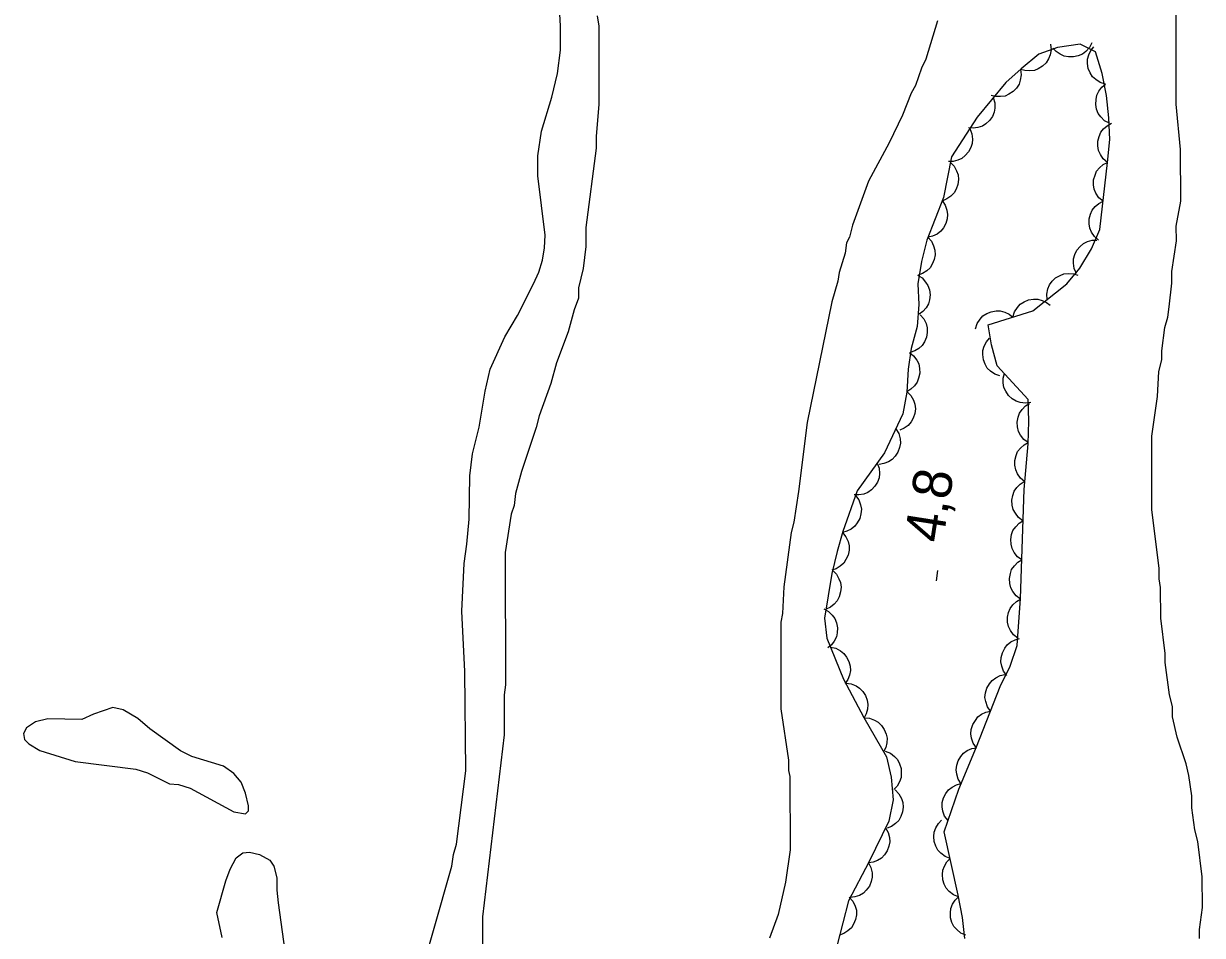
# Model space of a CAD drawing. Extents: x 282461 to 284471, y 5554090 to 5557646.
# Drawn here: x 284065.3 to 284155.9, y 5555843.9 to 5555914 of the extents above; entities that cross this region are included whole.
import ezdxf

# ---------------------------------------------------------------- set-up
doc = ezdxf.new("R2010")
doc.units = 0
for name, color, linetype in [('Niveau 1', 7, 'Continuous'), ('Niveau 3', 7, 'Continuous'), ('Niveau 4', 7, 'Continuous'), ('Niveau 44', 7, 'Continuous')]:
    doc.layers.add(name, color=color, linetype=linetype)

msp = doc.modelspace()

# ---------------------------------------------------------------- linework, layer by layer
at = {"layer": 'Niveau 1'}
for points in [[(284153.36, 5555892.21), (284153.58, 5555894.02), (284153.58, 5555894.92), (284153.92, 5555897.29), (284153.91, 5555898.42), (284154.25, 5555900.34), (284154.24, 5555904.3), (284153.9, 5555907.8), (284153.89, 5555911.53), (284153.89, 5555916.95)], [(284109.42, 5555914.58), (284109.53, 5555913.79), (284109.54, 5555907.8), (284109.32, 5555905.32), (284109.32, 5555904.41), (284108.54, 5555898.31), (284108.54, 5555896.84), (284108.32, 5555895.15), (284107.98, 5555893.68), (284107.98, 5555892.89), (284107.64, 5555891.98), (284107.19, 5555890.29), (284106.29, 5555887.91), (284105.84, 5555886.33), (284104.94, 5555883.84), (284104.72, 5555882.94), (284103.59, 5555879.55), (284103.14, 5555877.85), (284103.03, 5555876.95), (284102.8, 5555876.27), (284102.35, 5555873.33), (284102.37, 5555863.16), (284102.26, 5555862.37), (284102.26, 5555859.32), (284100.59, 5555845.31), (284100.59, 5555841.81)], [(284135.56, 5555914.19), (284134.66, 5555911.25), (284134.32, 5555910.57), (284133.87, 5555909.22), (284133.53, 5555908.65), (284132.86, 5555906.96), (284131.84, 5555904.81), (284130.26, 5555901.87), (284129.02, 5555898.48), (284128.8, 5555897.57), (284128.57, 5555897.12), (284128.46, 5555896.33), (284128.01, 5555894.86), (284127.9, 5555894.18), (284127.45, 5555892.6), (284125.54, 5555883.33), (284124.87, 5555878.02), (284124.53, 5555875.65), (284124.31, 5555874.86), (284123.75, 5555870.68), (284123.64, 5555868.64), (284123.52, 5555867.96), (284123.53, 5555861.3), (284124.11, 5555857.35), (284124.11, 5555856.56), (284124.22, 5555856.11), (284124.23, 5555850.46), (284123.89, 5555847.97), (284123.33, 5555845.49), (284122.66, 5555843.68)], [(284155.69, 5555843.65), (284155.69, 5555844.33), (284155.92, 5555846.03), (284155.91, 5555848.4), (284155.57, 5555851.11), (284155.34, 5555852.01), (284155.11, 5555853.7), (284155.11, 5555854.61), (284154.88, 5555856.19), (284154.66, 5555857.09), (284153.97, 5555859.12), (284153.63, 5555860.7), (284153.63, 5555861.49), (284153.4, 5555862.39), (284153.06, 5555864.88), (284153.06, 5555865.56), (284152.72, 5555868.27), (284152.71, 5555870.64), (284152.6, 5555871.31), (284152.6, 5555872.1), (284152.02, 5555876.62), (284152.02, 5555882.27), (284152.46, 5555885.32), (284152.57, 5555887.24), (284152.8, 5555888.14), (284152.8, 5555888.82), (284153.02, 5555890.63), (284153.25, 5555891.42), (284153.36, 5555892.21)]]:
    msp.add_lwpolyline(points, dxfattribs=at)
at = {"layer": 'Niveau 3'}
msp.add_line((284135.48, 5555871.15), (284135.6, 5555871.94), dxfattribs=at)
at = {"layer": 'Niveau 4'}
for points in [[(284095.38, 5555839.14), (284098.25, 5555849.2), (284098.36, 5555850.11), (284098.59, 5555850.9), (284099.32, 5555856.55), (284099.25, 5555864.18), (284099.01, 5555868.81), (284099.18, 5555872.49), (284099.4, 5555873.96), (284099.57, 5555875.88), (284099.62, 5555879.21), (284099.84, 5555880.91), (284100.35, 5555882.95), (284100.8, 5555885.72), (284101.19, 5555887.41), (284102.32, 5555889.9), (284103.28, 5555891.54), (284104.52, 5555893.98), (284104.92, 5555894.88), (284105.2, 5555895.79), (284105.37, 5555896.75), (284105.42, 5555897.71), (284104.85, 5555902.29), (284104.85, 5555903.81), (284105.13, 5555905.73), (284105.92, 5555908.33), (284106.37, 5555910.14), (284106.59, 5555911.95), (284106.59, 5555913.82), (284106.53, 5555914.72)], [(284074.11, 5555860.56), (284072.98, 5555861.23), (284072.18, 5555861.4), (284070.71, 5555860.89), (284069.81, 5555860.49), (284067.2, 5555860.54), (284066.24, 5555860.31), (284065.56, 5555859.85), (284065.33, 5555859.4), (284065.39, 5555858.95), (284065.73, 5555858.61), (284066.58, 5555858.11), (284069.3, 5555857.26), (284073.95, 5555856.66), (284074.85, 5555856.38), (284076.55, 5555855.53), (284077.23, 5555855.48), (284078.14, 5555855.2), (284081.48, 5555853.4), (284082.39, 5555853.23), (284082.62, 5555853.46), (284082.62, 5555853.85), (284082.39, 5555854.81), (284082.05, 5555855.66), (284081.48, 5555856.34), (284080.69, 5555856.9), (284078.25, 5555857.63), (284077.4, 5555858.08), (284075.02, 5555859.77), (284074.11, 5555860.56)], [(284080.59, 5555843.73), (284080.19, 5555845.65), (284080.87, 5555848.08), (284081.21, 5555848.99), (284081.66, 5555849.84), (284082.17, 5555850.23), (284082.68, 5555850.29), (284083.47, 5555850.12), (284084.26, 5555849.67), (284084.55, 5555849.22), (284084.78, 5555848.32), (284084.78, 5555847.36), (284084.89, 5555846.4), (284085.52, 5555841.94)]]:
    msp.add_lwpolyline(points, dxfattribs=at)
at = {"layer": 'Niveau 44'}
for points in [[(284148.62, 5555903.32), (284148.8, 5555905.07), (284148.73, 5555906.73), (284148.56, 5555908.47), (284148.21, 5555910.14), (284147.7, 5555911.81), (284146.52, 5555912.4), (284144.78, 5555912.16), (284143.34, 5555911.64), (284141.99, 5555910.51), (284140.8, 5555909.46), (284138.62, 5555906.8), (284136.63, 5555903.74), (284136.01, 5555900.62), (284134.75, 5555897.33), (284134.34, 5555895.69), (284134.05, 5555893.97), (284134.12, 5555892.38), (284134, 5555890.7), (284133.55, 5555889.01), (284133.32, 5555887.41), (284133.21, 5555885.66), (284132.9, 5555883.98), (284131.5, 5555880.98), (284129.39, 5555878.07), (284128.28, 5555874.94), (284127.84, 5555873.4), (284127.44, 5555871.7), (284126.89, 5555868.28), (284127.05, 5555866.75), (284128.34, 5555863.58), (284129.9, 5555860.65), (284131.65, 5555857.61), (284131.99, 5555856.06), (284132.15, 5555854.32), (284131.81, 5555852.67), (284130.28, 5555849.52), (284128.71, 5555846.54), (284127.84, 5555843.17)], [(284144.25, 5555912.4), (284144.29, 5555911.98), (284144.21, 5555911.58), (284144.1, 5555911.27), (284143.9, 5555910.98), (284143.64, 5555910.72), (284143.31, 5555910.52), (284143.01, 5555910.39), (284142.66, 5555910.35), (284142.28, 5555910.37), (284141.94, 5555910.47)], [(284147.42, 5555912.52), (284147.23, 5555912.15), (284146.95, 5555911.85), (284146.7, 5555911.64), (284146.37, 5555911.5), (284146.01, 5555911.42), (284145.62, 5555911.43), (284145.3, 5555911.48), (284144.98, 5555911.63), (284144.68, 5555911.84), (284144.43, 5555912.11)], [(284148.46, 5555909.33), (284148.06, 5555909.45), (284147.72, 5555909.68), (284147.47, 5555909.9), (284147.29, 5555910.2), (284147.15, 5555910.54), (284147.1, 5555910.92), (284147.09, 5555911.25), (284147.19, 5555911.59), (284147.35, 5555911.92), (284147.58, 5555912.21)], [(284141.94, 5555910.46), (284141.99, 5555910.05), (284141.92, 5555909.65), (284141.83, 5555909.33), (284141.63, 5555909.03), (284141.37, 5555908.77), (284141.05, 5555908.56), (284140.75, 5555908.42), (284140.4, 5555908.37), (284140.03, 5555908.38), (284139.68, 5555908.47)], [(284148.77, 5555906.32), (284148.4, 5555906.52), (284148.11, 5555906.81), (284147.92, 5555907.08), (284147.79, 5555907.41), (284147.72, 5555907.77), (284147.75, 5555908.16), (284147.81, 5555908.48), (284147.97, 5555908.79), (284148.2, 5555909.09), (284148.48, 5555909.32)], [(284139.85, 5555908.3), (284139.97, 5555907.9), (284139.97, 5555907.49), (284139.92, 5555907.17), (284139.78, 5555906.84), (284139.57, 5555906.54), (284139.28, 5555906.29), (284139.01, 5555906.1), (284138.67, 5555905.99), (284138.3, 5555905.94), (284137.94, 5555905.97)], [(284138.04, 5555905.91), (284138.2, 5555905.52), (284138.24, 5555905.11), (284138.23, 5555904.78), (284138.12, 5555904.45), (284137.95, 5555904.12), (284137.69, 5555903.84), (284137.44, 5555903.62), (284137.12, 5555903.48), (284136.76, 5555903.39), (284136.4, 5555903.38)], [(284148.62, 5555903.32), (284148.3, 5555903.59), (284148.08, 5555903.93), (284147.93, 5555904.23), (284147.88, 5555904.58), (284147.88, 5555904.95), (284147.99, 5555905.32), (284148.11, 5555905.63), (284148.33, 5555905.9), (284148.61, 5555906.14), (284148.93, 5555906.32)], [(284136.55, 5555903.32), (284136.84, 5555903.02), (284137.03, 5555902.66), (284137.15, 5555902.35), (284137.17, 5555902), (284137.13, 5555901.63), (284136.99, 5555901.27), (284136.84, 5555900.98), (284136.59, 5555900.72), (284136.29, 5555900.51), (284135.96, 5555900.37)], [(284137.65, 5555843.64), (284137.48, 5555845.26), (284137.15, 5555846.99), (284136.07, 5555851.86), (284137.21, 5555855.14), (284138.57, 5555858.38), (284140.37, 5555863.02), (284141.14, 5555864.59), (284141.69, 5555866.18), (284141.94, 5555869.78), (284142.21, 5555878.18), (284142.53, 5555881.68), (284142.59, 5555883.42), (284142.53, 5555885.09), (284140.15, 5555887.68), (284139.71, 5555889.29), (284139.46, 5555890.83), (284142.9, 5555891.91), (284145.5, 5555893.97), (284146.49, 5555895.18), (284147.4, 5555896.68), (284148.03, 5555898.16), (284148.62, 5555903.32)], [(284148.28, 5555900.33), (284147.96, 5555900.6), (284147.74, 5555900.95), (284147.6, 5555901.25), (284147.55, 5555901.6), (284147.56, 5555901.97), (284147.67, 5555902.34), (284147.79, 5555902.64), (284148.02, 5555902.91), (284148.3, 5555903.15), (284148.62, 5555903.32)], [(284135.92, 5555900.38), (284136.16, 5555900.03), (284136.28, 5555899.65), (284136.34, 5555899.32), (284136.31, 5555898.97), (284136.2, 5555898.61), (284136.01, 5555898.28), (284135.81, 5555898.02), (284135.53, 5555897.81), (284135.19, 5555897.65), (284134.84, 5555897.57)], [(284147.94, 5555897.34), (284147.62, 5555897.61), (284147.4, 5555897.95), (284147.26, 5555898.25), (284147.21, 5555898.6), (284147.22, 5555898.97), (284147.32, 5555899.34), (284147.45, 5555899.65), (284147.68, 5555899.92), (284147.96, 5555900.16), (284148.28, 5555900.33)], [(284134.81, 5555897.57), (284135.09, 5555897.26), (284135.26, 5555896.89), (284135.36, 5555896.58), (284135.37, 5555896.22), (284135.31, 5555895.86), (284135.15, 5555895.5), (284134.99, 5555895.22), (284134.73, 5555894.98), (284134.42, 5555894.78), (284134.08, 5555894.65)], [(284146.24, 5555894.77), (284146.07, 5555895.15), (284146.01, 5555895.56), (284146.01, 5555895.89), (284146.11, 5555896.23), (284146.27, 5555896.56), (284146.53, 5555896.85), (284146.77, 5555897.07), (284147.09, 5555897.23), (284147.44, 5555897.33), (284147.8, 5555897.35)], [(284143.99, 5555892.77), (284143.96, 5555893.19), (284144.05, 5555893.59), (284144.16, 5555893.9), (284144.37, 5555894.18), (284144.64, 5555894.44), (284144.98, 5555894.62), (284145.28, 5555894.75), (284145.63, 5555894.78), (284146.01, 5555894.75), (284146.35, 5555894.64)], [(284134.02, 5555894.64), (284134.38, 5555894.43), (284134.65, 5555894.12), (284134.83, 5555893.84), (284134.94, 5555893.51), (284134.99, 5555893.14), (284134.94, 5555892.76), (284134.87, 5555892.44), (284134.68, 5555892.14), (284134.44, 5555891.85), (284134.15, 5555891.64)], [(284141.35, 5555891.42), (284141.47, 5555891.83), (284141.7, 5555892.17), (284141.92, 5555892.42), (284142.22, 5555892.6), (284142.56, 5555892.75), (284142.94, 5555892.8), (284143.27, 5555892.81), (284143.61, 5555892.71), (284143.94, 5555892.55), (284144.23, 5555892.33)], [(284134.24, 5555891.61), (284134.52, 5555891.29), (284134.68, 5555890.92), (284134.78, 5555890.6), (284134.78, 5555890.25), (284134.71, 5555889.88), (284134.55, 5555889.53), (284134.39, 5555889.25), (284134.12, 5555889.02), (284133.81, 5555888.82), (284133.47, 5555888.7)], [(284138.48, 5555890.52), (284138.6, 5555890.92), (284138.83, 5555891.26), (284139.04, 5555891.51), (284139.34, 5555891.7), (284139.69, 5555891.84), (284140.07, 5555891.9), (284140.39, 5555891.91), (284140.73, 5555891.81), (284141.07, 5555891.65), (284141.35, 5555891.42)], [(284140.36, 5555886.9), (284139.97, 5555887.03), (284139.64, 5555887.27), (284139.39, 5555887.5), (284139.22, 5555887.8), (284139.09, 5555888.15), (284139.05, 5555888.54), (284139.05, 5555888.86), (284139.16, 5555889.2), (284139.33, 5555889.53), (284139.57, 5555889.8)], [(284133.4, 5555888.7), (284133.73, 5555888.44), (284133.97, 5555888.11), (284134.12, 5555887.82), (284134.19, 5555887.47), (284134.2, 5555887.1), (284134.11, 5555886.73), (284134.01, 5555886.42), (284133.79, 5555886.13), (284133.52, 5555885.88), (284133.21, 5555885.69)], [(284142.74, 5555884.87), (284142.32, 5555884.8), (284141.92, 5555884.86), (284141.6, 5555884.96), (284141.3, 5555885.15), (284141.03, 5555885.4), (284140.82, 5555885.72), (284140.67, 5555886.01), (284140.61, 5555886.36), (284140.61, 5555886.73), (284140.7, 5555887.08)], [(284133.22, 5555885.69), (284133.52, 5555885.4), (284133.71, 5555885.04), (284133.83, 5555884.73), (284133.86, 5555884.38), (284133.82, 5555884.01), (284133.69, 5555883.65), (284133.54, 5555883.36), (284133.3, 5555883.1), (284133, 5555882.88), (284132.67, 5555882.73)], [(284142.53, 5555881.78), (284142.19, 5555882.02), (284141.95, 5555882.35), (284141.79, 5555882.64), (284141.71, 5555882.98), (284141.69, 5555883.35), (284141.76, 5555883.73), (284141.86, 5555884.04), (284142.07, 5555884.33), (284142.33, 5555884.59), (284142.64, 5555884.79)], [(284132.36, 5555882.83), (284132.58, 5555882.47), (284132.68, 5555882.07), (284132.71, 5555881.74), (284132.65, 5555881.4), (284132.52, 5555881.05), (284132.31, 5555880.73), (284132.09, 5555880.48), (284131.79, 5555880.3), (284131.45, 5555880.16), (284131.09, 5555880.1)], [(284142.26, 5555878.78), (284141.94, 5555879.04), (284141.71, 5555879.38), (284141.57, 5555879.68), (284141.51, 5555880.03), (284141.51, 5555880.4), (284141.61, 5555880.77), (284141.72, 5555881.08), (284141.95, 5555881.35), (284142.22, 5555881.6), (284142.54, 5555881.78)], [(284130.93, 5555880.19), (284131.07, 5555879.8), (284131.1, 5555879.39), (284131.07, 5555879.06), (284130.94, 5555878.73), (284130.75, 5555878.42), (284130.48, 5555878.15), (284130.22, 5555877.94), (284129.89, 5555877.82), (284129.52, 5555877.75), (284129.16, 5555877.76)], [(284142.13, 5555875.77), (284141.79, 5555876.01), (284141.55, 5555876.34), (284141.38, 5555876.63), (284141.3, 5555876.97), (284141.28, 5555877.34), (284141.36, 5555877.72), (284141.46, 5555878.03), (284141.66, 5555878.32), (284141.92, 5555878.59), (284142.23, 5555878.78)], [(284129.26, 5555877.71), (284129.51, 5555877.37), (284129.65, 5555876.98), (284129.71, 5555876.66), (284129.68, 5555876.31), (284129.59, 5555875.95), (284129.4, 5555875.61), (284129.22, 5555875.34), (284128.93, 5555875.13), (284128.6, 5555874.96), (284128.25, 5555874.87)], [(284142.04, 5555872.76), (284141.7, 5555873), (284141.45, 5555873.33), (284141.29, 5555873.62), (284141.21, 5555873.96), (284141.19, 5555874.33), (284141.26, 5555874.71), (284141.36, 5555875.02), (284141.57, 5555875.31), (284141.83, 5555875.58), (284142.13, 5555875.77)], [(284128.26, 5555874.87), (284128.53, 5555874.54), (284128.69, 5555874.17), (284128.78, 5555873.85), (284128.77, 5555873.5), (284128.7, 5555873.13), (284128.53, 5555872.78), (284128.36, 5555872.51), (284128.09, 5555872.28), (284127.77, 5555872.08), (284127.43, 5555871.97)], [(284141.94, 5555869.75), (284141.6, 5555869.99), (284141.35, 5555870.32), (284141.19, 5555870.61), (284141.11, 5555870.95), (284141.09, 5555871.32), (284141.17, 5555871.7), (284141.26, 5555872.01), (284141.47, 5555872.3), (284141.73, 5555872.57), (284142.04, 5555872.76)], [(284127.48, 5555871.96), (284127.79, 5555871.67), (284127.99, 5555871.31), (284128.12, 5555871.01), (284128.15, 5555870.66), (284128.12, 5555870.29), (284128, 5555869.92), (284127.86, 5555869.62), (284127.62, 5555869.36), (284127.33, 5555869.13), (284127, 5555868.98)], [(284141.73, 5555866.74), (284141.4, 5555867), (284141.16, 5555867.34), (284141.01, 5555867.63), (284140.95, 5555867.98), (284140.94, 5555868.35), (284141.03, 5555868.72), (284141.14, 5555869.03), (284141.35, 5555869.31), (284141.63, 5555869.57), (284141.94, 5555869.75)], [(284126.82, 5555868.99), (284127.19, 5555868.79), (284127.47, 5555868.5), (284127.68, 5555868.24), (284127.8, 5555867.91), (284127.87, 5555867.54), (284127.85, 5555867.16), (284127.79, 5555866.84), (284127.63, 5555866.52), (284127.41, 5555866.22), (284127.13, 5555865.99)], [(284140.89, 5555863.87), (284140.64, 5555864.2), (284140.5, 5555864.59), (284140.43, 5555864.91), (284140.46, 5555865.26), (284140.55, 5555865.62), (284140.73, 5555865.96), (284140.92, 5555866.23), (284141.2, 5555866.45), (284141.53, 5555866.62), (284141.87, 5555866.71)], [(284127.34, 5555866.04), (284127.75, 5555865.96), (284128.11, 5555865.76), (284128.37, 5555865.56), (284128.58, 5555865.28), (284128.75, 5555864.95), (284128.84, 5555864.58), (284128.87, 5555864.25), (284128.8, 5555863.9), (284128.67, 5555863.55), (284128.47, 5555863.25)], [(284139.64, 5555861.13), (284139.4, 5555861.47), (284139.27, 5555861.86), (284139.21, 5555862.19), (284139.25, 5555862.54), (284139.36, 5555862.9), (284139.55, 5555863.23), (284139.75, 5555863.49), (284140.04, 5555863.69), (284140.37, 5555863.86), (284140.73, 5555863.94)], [(284128.51, 5555863.27), (284128.92, 5555863.23), (284129.3, 5555863.07), (284129.58, 5555862.9), (284129.82, 5555862.64), (284130.03, 5555862.33), (284130.15, 5555861.96), (284130.22, 5555861.64), (284130.18, 5555861.29), (284130.09, 5555860.93), (284129.92, 5555860.61)], [(284129.92, 5555860.61), (284130.34, 5555860.58), (284130.72, 5555860.43), (284131.01, 5555860.28), (284131.26, 5555860.02), (284131.47, 5555859.72), (284131.61, 5555859.36), (284131.69, 5555859.04), (284131.67, 5555858.69), (284131.58, 5555858.33), (284131.42, 5555858)], [(284138.55, 5555858.32), (284138.31, 5555858.67), (284138.18, 5555859.06), (284138.13, 5555859.38), (284138.16, 5555859.73), (284138.27, 5555860.09), (284138.47, 5555860.42), (284138.66, 5555860.68), (284138.95, 5555860.89), (284139.28, 5555861.05), (284139.64, 5555861.13)], [(284131.55, 5555858.05), (284131.94, 5555857.9), (284132.26, 5555857.64), (284132.49, 5555857.4), (284132.65, 5555857.09), (284132.76, 5555856.73), (284132.78, 5555856.35), (284132.76, 5555856.02), (284132.64, 5555855.69), (284132.45, 5555855.37), (284132.2, 5555855.11)], [(284137.38, 5555855.55), (284137.15, 5555855.9), (284137.04, 5555856.29), (284136.99, 5555856.62), (284137.04, 5555856.97), (284137.15, 5555857.32), (284137.36, 5555857.64), (284137.56, 5555857.9), (284137.85, 5555858.1), (284138.19, 5555858.25), (284138.55, 5555858.32)], [(284132.31, 5555855.08), (284132.6, 5555854.78), (284132.79, 5555854.42), (284132.9, 5555854.1), (284132.92, 5555853.75), (284132.88, 5555853.38), (284132.74, 5555853.02), (284132.59, 5555852.73), (284132.34, 5555852.48), (284132.03, 5555852.27), (284131.7, 5555852.13)], [(284136.37, 5555852.71), (284136.11, 5555853.05), (284135.98, 5555853.43), (284135.91, 5555853.76), (284135.93, 5555854.11), (284136.02, 5555854.47), (284136.21, 5555854.8), (284136.4, 5555855.07), (284136.68, 5555855.29), (284137.01, 5555855.46), (284137.35, 5555855.56)], [(284131.57, 5555852.17), (284131.78, 5555851.81), (284131.87, 5555851.41), (284131.9, 5555851.08), (284131.83, 5555850.74), (284131.7, 5555850.39), (284131.48, 5555850.08), (284131.26, 5555849.83), (284130.96, 5555849.65), (284130.61, 5555849.52), (284130.25, 5555849.46)], [(284136.53, 5555849.8), (284136.14, 5555849.95), (284135.82, 5555850.21), (284135.59, 5555850.45), (284135.43, 5555850.76), (284135.31, 5555851.11), (284135.29, 5555851.5), (284135.31, 5555851.83), (284135.44, 5555852.16), (284135.63, 5555852.48), (284135.87, 5555852.74)], [(284130.25, 5555849.46), (284130.45, 5555849.1), (284130.53, 5555848.69), (284130.55, 5555848.36), (284130.47, 5555848.02), (284130.33, 5555847.68), (284130.09, 5555847.37), (284129.87, 5555847.13), (284129.56, 5555846.96), (284129.21, 5555846.84), (284128.85, 5555846.8)], [(284137.18, 5555846.86), (284136.79, 5555847.01), (284136.47, 5555847.27), (284136.24, 5555847.51), (284136.08, 5555847.82), (284135.97, 5555848.17), (284135.95, 5555848.56), (284135.96, 5555848.89), (284136.09, 5555849.22), (284136.28, 5555849.54), (284136.53, 5555849.8)], [(284128.78, 5555846.82), (284129.06, 5555846.51), (284129.23, 5555846.14), (284129.33, 5555845.82), (284129.33, 5555845.47), (284129.27, 5555845.1), (284129.11, 5555844.75), (284128.95, 5555844.47), (284128.68, 5555844.23), (284128.37, 5555844.03), (284128.03, 5555843.91)], [(284137.74, 5555843.9), (284137.35, 5555844.07), (284137.04, 5555844.33), (284136.82, 5555844.57), (284136.67, 5555844.89), (284136.57, 5555845.25), (284136.56, 5555845.63), (284136.59, 5555845.96), (284136.72, 5555846.29), (284136.92, 5555846.6), (284137.18, 5555846.86)]]:
    msp.add_lwpolyline(points, dxfattribs=at)

# ---------------------------------------------------------------- texts
at = {"layer": 'Niveau 3'}
msp.add_text('4,8  ', height=3, rotation=81.09575, dxfattribs=at).set_placement((284135.96, 5555873.99))

doc.saveas('drawing.dxf')
